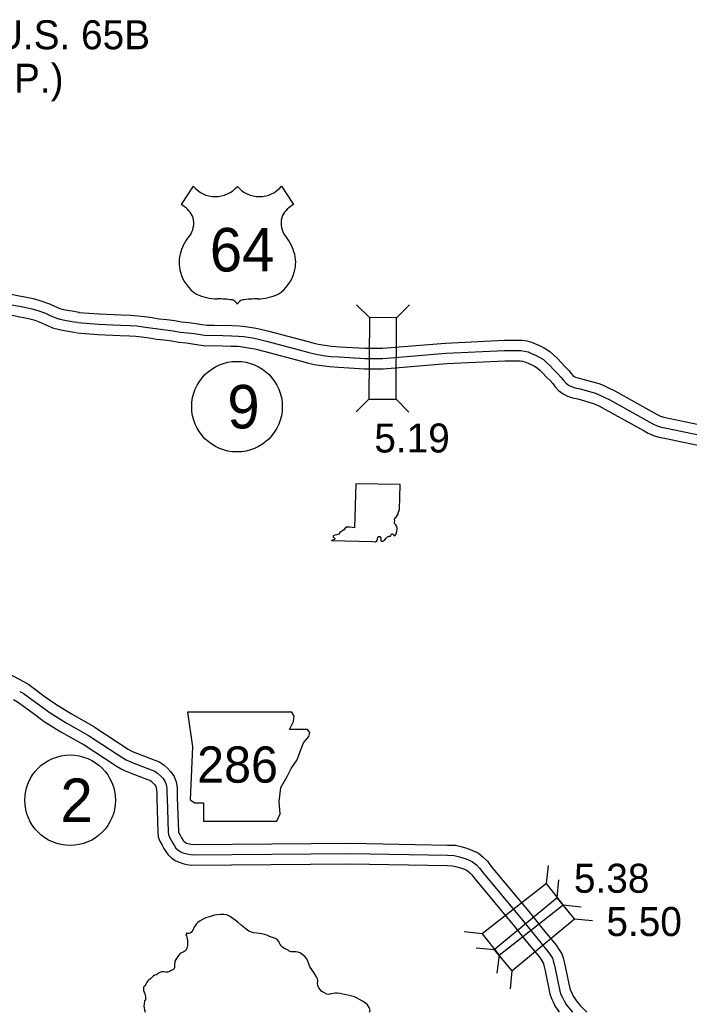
# Model space of a CAD drawing. Extents: x 31699 to 244310, y -8841 to 11474.
# Drawn here: x 104151 to 104801, y 1297 to 2261 of the extents above; entities that cross this region are included whole.
import ezdxf

# ---------------------------------------------------------------- set-up
doc = ezdxf.new("R2010")
doc.units = 0
for name, color, linetype in [('B_Logo', 7, 'Continuous'), ('G-ANNO-TEXT', 7, 'Continuous'), ('Level 30', 7, 'Continuous'), ('R_Border Notes', 7, 'Continuous'), ('R_Draft', 7, 'Continuous'), ('R_XS_EARTHWORK_STAGE1', 7, 'Continuous'), ('R_XS_EARTHWORK_STAGE2', 7, 'Continuous'), ('S_AREA_CALC', 7, 'Continuous'), ('S_WALL', 7, 'Continuous'), ('S_WALL_ANNOT', 7, 'Continuous')]:
    doc.layers.add(name, color=color, linetype=linetype)

msp = doc.modelspace()

# ---------------------------------------------------------------- linework, layer by layer
for p, q in [((104319.77, 2099.46), (104308.23, 2081.61)), ((104405.56, 2099.46), (104417.1, 2081.61))]:
    msp.add_line(p, q)
for centre, radius, start, end in [((104341.25, 2117.54), 28.08, 220.07504, 319.67012), ((104384.07, 2117.54), 28.08, 220.32988, 319.92496), ((104293.15, 2055.71), 29.98, 30.7809, 59.98827), ((104432.17, 2055.71), 29.98, 120.01173, 149.2191), ((104299.75, 2063.61), 20.55, 328.81046, 21.21077), ((104425.58, 2063.61), 20.55, 158.78923, 211.18954), ((104353.49, 2021.49), 47.94, 138.95648, 162.69135), ((104371.84, 2021.49), 47.94, 17.30865, 41.04352), ((104337.66, 2025.42), 31.68, 160.95764, 197.38186), ((104387.66, 2025.42), 31.68, 342.61814, 19.04236), ((104342.82, 2025.51), 36.66, 195.10743, 237.13119), ((104382.51, 2025.51), 36.66, 302.86881, 344.89257), ((104343.5, 2037.05), 47.07, 244.07708, 269.57785), ((104344.59, 1903.77), 86.22, 81.19416, 90.95387), ((104355.37, 1981.08), 8.26, 28.03422, 72.98637), ((104369.95, 1981.08), 8.26, 107.01363, 151.96578), ((104380.74, 1903.77), 86.22, 89.04613, 98.80584), ((104381.83, 2037.05), 47.07, 270.42215, 295.92292)]:
    msp.add_arc(centre, radius, start, end)
at = {"layer": 'B_Logo'}
for points in [[(104207.69, 1966.98), (104203.82, 1967.44), (104200.34, 1968.17), (104195, 1969.06), (104190.72, 1970.11), (104187.38, 1970.84), (104181.06, 1973.59), (104176.49, 1975.83), (104169.18, 1978.42), (104163.43, 1980.04), (104157.34, 1981.38), (104152.93, 1982.23), (104148.92, 1982.95), (104140.1, 1984.71), (104133.57, 1984.97), (104118.07, 1984.8), (103945.54, 1986.06), (103769.52, 1985.86), (103592.1, 1985.36)], [(104207.69, 1966.98), (104227.85, 1965.43), (104249.28, 1964.61), (104258.42, 1964.17), (104265.17, 1963.69), (104271.25, 1962.92), (104278.34, 1961.98), (104285.36, 1960.9), (104292.91, 1960.03), (104300.4, 1959.03), (104307.16, 1957.81), (104314.38, 1957.2), (104320.73, 1956.31), (104326.75, 1955.28), (104332.57, 1954.51), (104339.97, 1954.64), (104356.85, 1954.14), (104363.66, 1953.93), (104369, 1953.42), (104377.3, 1952.09), (104381.78, 1951.24), (104390.83, 1948.92), (104427.56, 1939.28), (104433.26, 1937.71), (104439.22, 1936.21), (104446.11, 1935.13), (104453.13, 1934.18), (104461.68, 1933.6), (104486.52, 1932.03), (104492.65, 1932), (104497.85, 1932.23), (104503.86, 1932.2), (104565.39, 1937.16), (104622.16, 1939.77), (104632.76, 1939.96), (104638.03, 1939.92), (104641.58, 1939.38), (104645.06, 1938.44), (104648.96, 1936.7), (104652.93, 1935.1), (104656.43, 1933.16), (104659.94, 1931.01), (104663.13, 1928.06), (104666.12, 1925.17), (104670.13, 1921.16), (104673.6, 1917.61), (104676.8, 1914.13), (104678.92, 1911.36), (104681.51, 1908.33), (104684.42, 1906.24), (104687.25, 1904.75), (104690.87, 1903.61), (104695.69, 1902.5), (104710.44, 1898.28), (104714, 1896.87), (104718.85, 1894.68), (104724.37, 1891.84), (104762.52, 1870.52), (104766.09, 1868.58), (104770.26, 1866.78), (104774.42, 1865.45), (104779.51, 1864.47), (104862.13, 1847.14)], [(104151.5, 1608.7), (104154.59, 1607.03), (104170.2, 1595.46), (104180.74, 1587.8), (104196.38, 1578.11), (104218.2, 1565.74)], [(104218.2, 1565.74), (104251.37, 1544.16), (104254.67, 1542.08), (104257.5, 1540.73), (104262.07, 1539.01), (104279.06, 1532.55), (104282.42, 1531.28), (104285.19, 1529.32), (104288.04, 1526.63), (104290.36, 1524.2), (104292.21, 1521.49), (104293.4, 1518.1), (104294.21, 1514.17), (104294.29, 1510.16), (104294.32, 1504.95), (104295.47, 1472.08), (104295.65, 1469.67), (104296.63, 1467.15), (104298.22, 1464.1), (104299.94, 1461.19), (104301.53, 1458.55), (104302.97, 1456.43), (104304.86, 1454.73), (104307.23, 1453.17), (104309.72, 1451.94), (104312.33, 1451.18), (104315.42, 1450.37), (104319.16, 1449.9), (104472.4, 1451.13), (104566.67, 1449.39), (104573.08, 1449.23), (104577.23, 1448.17), (104582.46, 1446.73), (104587.23, 1445.01), (104591.07, 1443.13), (104594.86, 1440.19), (104597.98, 1437.04), (104601.34, 1432.49), (104639.62, 1386.43), (104650.48, 1372.65), (104664.26, 1356.05), (104666.87, 1352.29), (104668.59, 1349.31), (104669.51, 1346.85), (104670.37, 1343.59), (104671.38, 1339.26), (104675.93, 1317.35), (104676.92, 1314.23), (104678.44, 1311.31), (104679.91, 1307.93), (104682.04, 1304.49), (104684.57, 1301.13), (104688.18, 1297)]]:
    msp.add_lwpolyline(points, dxfattribs=at)
at = {"layer": 'G-ANNO-TEXT'}
msp.add_lwpolyline([(104314.13, 1588.51), (104319.2, 1554.67), (104316.95, 1503.35), (104321.46, 1500.53), (104329.92, 1500.53), (104329.92, 1482.49), (104400.97, 1482.49), (104404.36, 1489.82), (104403.23, 1501.66), (104404.92, 1515.19), (104411.12, 1525.91), (104415.07, 1533.8), (104420.71, 1542.26), (104424.09, 1551.29), (104426.91, 1558.62), (104431.99, 1564.82), (104433.12, 1568.77), (104430.86, 1571.59), (104413.38, 1571.59), (104417.33, 1579.48), (104417.89, 1584.56), (104415.55, 1588.46)], close=True, dxfattribs=at)
at = {"layer": 'Level 30'}
for points in [[(104477.6, 1810.32), (104476.46, 1767.62), (104471.92, 1768.17), (104468.58, 1768.29)], [(104511.54, 1759.62), (104512, 1760.76), (104512.5, 1761.67), (104513.45, 1761.69), (104514.61, 1760.46), (104515.46, 1759.91), (104516.65, 1761.03), (104517.5, 1764.04), (104517.96, 1766.64), (104517.68, 1768.96), (104516.49, 1770.41), (104515.24, 1771.64), (104515.17, 1773.1), (104515.45, 1774.43), (104515.28, 1775.61), (104515.65, 1776.91), (104516.85, 1778.1), (104517.89, 1779.48), (104518.81, 1781.12), (104518.89, 1782.29), (104519.43, 1783.87), (104520.12, 1785.45), (104520.58, 1797.2), (104520.88, 1809.63), (104477.6, 1810.32)], [(104468.58, 1768.29), (104467.36, 1767.14), (104466.06, 1765.54), (104464.1, 1764.27), (104462.29, 1762.9), (104461.05, 1761.27), (104459.23, 1760.79), (104457.19, 1760.5), (104455.85, 1759.86), (104455.6, 1758.72), (104456.7, 1758), (104457.36, 1757.32), (104456.86, 1756.15), (104454.05, 1755.15)], [(104454.05, 1755.15), (104493.83, 1754.29), (104496.88, 1753.96), (104498.1, 1754.95), (104498.8, 1756.63), (104499.24, 1758.62), (104499.89, 1759.31), (104501.1, 1759.07), (104501.96, 1757.59), (104502.02, 1755.62), (104502.42, 1754.63), (104503.82, 1754.51), (104505.88, 1755.9), (104507.24, 1757.6), (104508.41, 1758.85), (104509.76, 1759.56), (104511.54, 1759.62)]]:
    msp.add_lwpolyline(points, dxfattribs=at)
at = {"layer": 'R_Border Notes'}
for centre in [(104362.33, 1885.3), (104200.25, 1502.88)]:
    msp.add_circle(centre, 44, dxfattribs=at)
at = {"layer": 'R_Draft'}
for points in [[(104489.03, 1304.09), (104486.73, 1306.19), (104484.03, 1307.75), (104481.26, 1309.37), (104478.9, 1310.73), (104476.28, 1311.82), (104473.8, 1312.58), (104471.25, 1313.27), (104468.17, 1313.89), (104465.03, 1314.57), (104462.21, 1315.18), (104459.67, 1315.47), (104457.67, 1315.5), (104455.68, 1315.2), (104453.55, 1314.7), (104451.56, 1314.26), (104449.49, 1314.56), (104447.4, 1315.72), (104444.77, 1316.95), (104441.7, 1320.7), (104440.66, 1322.96), (104440.56, 1324.96), (104440.91, 1327.38), (104440.47, 1329.31), (104439.37, 1331.43), (104437.85, 1333.81), (104437.02, 1335.6), (104435.18, 1337.64), (104434.22, 1339.29), (104433.18, 1341.14), (104432.13, 1343.93), (104431.01, 1346.45), (104430.1, 1348.91), (104428.33, 1351.02), (104425.69, 1353.11), (104423.59, 1354.48), (104421.24, 1355.31), (104419.37, 1355.47), (104416.77, 1355.56), (104414.77, 1355.59), (104412.96, 1356.23), (104412.01, 1357.15), (104409.79, 1358.18), (104407.9, 1359.21), (104406.55, 1360.19), (104405.12, 1361.57), (104404.3, 1362.76), (104403.67, 1364.09), (104402.91, 1365.74), (104401.61, 1367.26), (104399.59, 1368.43), (104396.9, 1369.58), (104393.81, 1370.66), (104391.39, 1371.76), (104388.91, 1372.45), (104386.5, 1373.14), (104383.95, 1373.57), (104381.48, 1373.79), (104378.47, 1374.14), (104376.46, 1374.57), (104373.91, 1375.8), (104371.27, 1377.69), (104366.26, 1381.54), (104363.55, 1384.1), (104360.5, 1386.46), (104357.19, 1388.8), (104354.89, 1390.37), (104352.54, 1391.46), (104349.46, 1391.94), (104346.39, 1391.89), (104343.2, 1391.43), (104340.34, 1391.25), (104336.69, 1390.05), (104332.19, 1388.5), (104329.41, 1387.31), (104326.5, 1385.79), (104324.13, 1384.08), (104322.63, 1382.44), (104321.4, 1380.62), (104320.17, 1378.32), (104319.27, 1376.64), (104318.43, 1375.28), (104317.65, 1374.27), (104316.79, 1373.72), (104315.66, 1373.5), (104314.79, 1373.55), (104313.92, 1373.6), (104313.46, 1373.59), (104312.87, 1372.85), (104312.75, 1372.18), (104313.37, 1371.05), (104313.73, 1369.99), (104314.25, 1366.65), (104314.23, 1364.31), (104314.08, 1361.64), (104313.66, 1359.29), (104312.96, 1357.54), (104311.65, 1356.18), (104310.06, 1355.35), (104308.47, 1354.79), (104307.22, 1354.03)], [(104307.22, 1354.03), (104305.52, 1352.19), (104303.51, 1349.15), (104302.8, 1348.07), (104301.96, 1346.52), (104301.78, 1345.31), (104301.61, 1343.64), (104301.71, 1342.17), (104301.66, 1341.16), (104301.55, 1340.02), (104300.9, 1338.88), (104300.18, 1338.4), (104298.99, 1337.91), (104297.87, 1337.29), (104296.68, 1336.6), (104295.22, 1335.97), (104293.02, 1335.8), (104290.95, 1336.09), (104289.02, 1336.19), (104286.17, 1335.01), (104285.25, 1334.19), (104284.13, 1333.3), (104282.08, 1332.8), (104280.76, 1331.9), (104279.72, 1330.61), (104278.27, 1329.32), (104277.22, 1328.7), (104276.23, 1328.01), (104275.64, 1327.33), (104274.8, 1325.98), (104273.9, 1324.23), (104272.66, 1322.67), (104271.62, 1321.18), (104271.38, 1319.7), (104271.48, 1318.1), (104271.98, 1316.37), (104272.88, 1314.65), (104273.17, 1313.45), (104273.47, 1311.59), (104273.57, 1310.05), (104273.32, 1308.71), (104272.6, 1308.03), (104272.06, 1304.81), (104271.97, 1302.94), (104272.13, 1301.13), (104272.57, 1299.27), (104273.19, 1297)], [(104491.12, 1297), (104491.59, 1299.19), (104490.81, 1301.65), (104489.03, 1304.09)]]:
    msp.add_lwpolyline(points, dxfattribs=at)
at = {"layer": 'R_XS_EARTHWORK_STAGE1'}
for p, q in [((104490.84, 1971.86), (104478.45, 1984.36)), ((104517.24, 1971.74), (104529.74, 1984.13)), ((104490.47, 1892.66), (104477.97, 1880.27)), ((104516.87, 1892.54), (104529.26, 1880.04)), ((104662.74, 1422.06), (104664.8, 1439.54)), ((104673.16, 1408.13), (104674.78, 1425.66)), ((104679.08, 1401.33), (104696.56, 1399.26)), ((104690.02, 1387.82), (104707.54, 1386.2)), ((104600.54, 1373.03), (104583.06, 1375.1)), ((104612.22, 1357.54), (104594.69, 1359.17)), ((104616.88, 1352.3), (104614.81, 1334.82)), ((104629.08, 1337.23), (104627.46, 1319.71))]:
    msp.add_line(p, q, dxfattribs=at)
for points in [[(104490.84, 1971.86), (104490.47, 1892.66), (104516.87, 1892.54), (104517.24, 1971.74)], [(104662.74, 1422.06), (104600.54, 1373.03), (104616.88, 1352.3), (104679.08, 1401.33)], [(104629.08, 1337.23), (104690.02, 1387.82), (104673.16, 1408.13), (104612.22, 1357.54)]]:
    msp.add_lwpolyline(points, close=True, dxfattribs=at)
at = {"layer": 'R_XS_EARTHWORK_STAGE2'}
for points in [[(104111, 1642.06), (104123.39, 1634.89), (104141.03, 1625.77), (104154.9, 1618.24)], [(104154.9, 1618.24), (104159.98, 1615.48), (104176.12, 1603.53), (104186.32, 1596.11), (104201.49, 1586.71), (104223.14, 1574.44)], [(104145.36, 1600.66), (104149.2, 1598.57), (104164.29, 1587.4), (104175.16, 1579.5), (104191.28, 1569.51), (104213.27, 1557.04)], [(104223.66, 1574.12), (104256.75, 1552.59), (104259.51, 1550.85), (104261.43, 1549.93), (104265.61, 1548.36), (104282.61, 1541.9), (104287.16, 1540.17), (104291.54, 1537.08), (104295.1, 1533.72), (104298.16, 1530.5), (104301.2, 1526.05), (104303.06, 1520.78), (104304.19, 1515.28), (104304.29, 1510.28), (104304.32, 1505.15), (104305.46, 1472.62), (104305.51, 1471.91), (104305.75, 1471.29), (104306.96, 1468.97), (104308.54, 1466.31), (104309.95, 1463.93), (104310.55, 1463.07), (104311, 1462.66), (104312.21, 1461.86), (104313.34, 1461.3), (104315, 1460.82), (104317.32, 1460.21), (104319.74, 1459.91), (104472.45, 1461.13), (104566.89, 1459.39), (104574.46, 1459.2), (104579.8, 1457.84), (104585.5, 1456.26), (104591.13, 1454.23), (104596.38, 1451.67), (104601.5, 1447.7), (104605.6, 1443.56), (104609.22, 1438.65), (104647.39, 1392.73), (104658.25, 1378.94), (104672.24, 1362.1), (104675.32, 1357.65), (104677.67, 1353.59), (104679.05, 1349.88), (104680.07, 1346.01), (104681.15, 1341.42), (104685.61, 1319.89), (104686.19, 1318.08), (104687.48, 1315.62), (104688.79, 1312.57), (104690.3, 1310.14), (104692.34, 1307.43), (104695.72, 1303.57), (104698.97, 1300.12), (104701.96, 1297)], [(104212.75, 1557.36), (104245.98, 1535.74), (104249.83, 1533.31), (104253.57, 1531.53), (104258.53, 1529.65), (104275.51, 1523.21), (104277.68, 1522.38), (104278.84, 1521.56), (104280.98, 1519.54), (104282.55, 1517.89), (104283.21, 1516.92), (104283.75, 1515.42), (104284.23, 1513.06), (104284.29, 1510.04), (104284.32, 1504.74), (104285.48, 1471.53), (104285.79, 1467.44), (104287.51, 1463.01), (104289.48, 1459.24), (104291.35, 1456.08), (104293.1, 1453.16), (104295.38, 1449.8), (104298.73, 1446.79), (104302.24, 1444.47), (104306.09, 1442.58), (104309.67, 1441.55), (104313.51, 1440.53), (104318.58, 1439.9), (104472.35, 1441.13), (104566.46, 1439.39), (104571.7, 1439.26), (104574.66, 1438.51), (104579.43, 1437.19), (104583.33, 1435.78), (104585.75, 1434.6), (104588.21, 1432.69), (104590.37, 1430.52), (104593.46, 1426.32), (104631.84, 1380.14), (104642.71, 1366.36), (104656.29, 1350), (104658.42, 1346.93), (104659.51, 1345.03), (104659.96, 1343.83), (104660.66, 1341.17), (104661.62, 1337.11), (104666.24, 1314.82), (104667.65, 1310.37), (104669.41, 1307.01), (104671.02, 1303.28), (104673.78, 1298.84), (104675.16, 1297)]]:
    msp.add_lwpolyline(points, dxfattribs=at)
at = {"layer": 'S_AREA_CALC'}
for points in [[(104208.86, 1976.91), (104205.43, 1977.32), (104202.2, 1978), (104197.02, 1978.86), (104192.98, 1979.85), (104190.47, 1980.4), (104185.26, 1982.67), (104180.38, 1985.06), (104172.21, 1987.95), (104165.86, 1989.74), (104159.36, 1991.18), (104154.76, 1992.06), (104150.78, 1992.77), (104141.29, 1994.67), (104133.72, 1994.98), (104118.05, 1994.8), (103945.57, 1996.06), (103770.27, 1995.86)], [(104208.45, 1976.95), (104228.43, 1975.42), (104249.71, 1974.6), (104259.02, 1974.15), (104266.15, 1973.64), (104272.53, 1972.84), (104279.76, 1971.88), (104286.69, 1970.81), (104294.15, 1969.95), (104301.95, 1968.91), (104308.47, 1967.73), (104315.49, 1967.14), (104322.27, 1966.19), (104328.25, 1965.17), (104333.13, 1964.52), (104340.03, 1964.65), (104357.16, 1964.13), (104364.29, 1963.91), (104370.26, 1963.34), (104379.02, 1961.94), (104383.96, 1961), (104393.34, 1958.6), (104430.16, 1948.93), (104435.8, 1947.38), (104441.22, 1946.02), (104447.55, 1945.02), (104454.14, 1944.13), (104462.33, 1943.57), (104486.85, 1942.03), (104492.46, 1942), (104497.66, 1942.23), (104503.48, 1942.2), (104564.76, 1947.15), (104621.84, 1949.77), (104632.71, 1949.96), (104638.83, 1949.91), (104643.64, 1949.18), (104648.42, 1947.89), (104652.87, 1945.91), (104657.24, 1944.14), (104661.47, 1941.8), (104666, 1939.03), (104670, 1935.32), (104673.13, 1932.3), (104677.24, 1928.2), (104680.86, 1924.49), (104684.47, 1920.56), (104686.69, 1917.65), (104688.32, 1915.75), (104689.69, 1914.77), (104691.1, 1914.02), (104693.5, 1913.27), (104698.2, 1912.18), (104713.66, 1907.76), (104717.9, 1906.08), (104723.2, 1903.69), (104729.1, 1900.65), (104767.35, 1879.28), (104770.47, 1877.58), (104773.77, 1876.15), (104776.9, 1875.15), (104781.48, 1874.27), (104863.63, 1857.04)], [(104206.52, 1957.05), (104202.2, 1957.56), (104198.49, 1958.34), (104192.98, 1959.26), (104188.46, 1960.37), (104184.28, 1961.28), (104176.87, 1964.51), (104172.61, 1966.6), (104166.16, 1968.88), (104160.99, 1970.33), (104155.32, 1971.59), (104151.11, 1972.4), (104147.06, 1973.12), (104138.91, 1974.75), (104133.43, 1974.97), (104118.09, 1974.8), (103945.51, 1976.06), (103770.27, 1975.86)], [(104206.92, 1957.01), (104227.28, 1955.45), (104248.84, 1954.62), (104257.82, 1954.19), (104264.19, 1953.73), (104269.97, 1953.01), (104276.92, 1952.08), (104284.03, 1950.99), (104291.68, 1950.11), (104298.85, 1949.14), (104305.85, 1947.88), (104313.26, 1947.26), (104319.19, 1946.43), (104325.25, 1945.39), (104332, 1944.5), (104339.91, 1944.64), (104356.54, 1944.14), (104363.03, 1943.94), (104367.74, 1943.49), (104375.57, 1942.24), (104379.6, 1941.47), (104388.32, 1939.24), (104424.96, 1929.62), (104430.71, 1928.04), (104437.22, 1926.4), (104444.67, 1925.23), (104452.12, 1924.23), (104461.02, 1923.62), (104486.18, 1922.03), (104492.85, 1922), (104498.05, 1922.23), (104504.23, 1922.2), (104566.02, 1927.18), (104622.48, 1929.77), (104632.81, 1929.96), (104637.24, 1929.92), (104639.52, 1929.58), (104641.71, 1928.98), (104645.06, 1927.49), (104648.62, 1926.06), (104651.4, 1924.51), (104653.88, 1923), (104656.26, 1920.79), (104659.11, 1918.04), (104663.02, 1914.13), (104666.34, 1910.74), (104669.13, 1907.7), (104671.14, 1905.06), (104674.7, 1900.91), (104679.15, 1897.71), (104683.39, 1895.48), (104688.24, 1893.96), (104693.19, 1892.81), (104707.22, 1888.8), (104710.11, 1887.66), (104714.5, 1885.67), (104719.64, 1883.03), (104757.69, 1861.76), (104761.71, 1859.57), (104766.75, 1857.4), (104771.94, 1855.74), (104777.53, 1854.66), (104860.63, 1837.24)]]:
    msp.add_lwpolyline(points, dxfattribs=at)

# ---------------------------------------------------------------- texts
msp.add_text('64', height=42.24).set_placement((104335.9, 2016.69))
at = {"layer": 'G-ANNO-TEXT'}
msp.add_text('286', height=35.2, dxfattribs=at).set_placement((104323.56, 1519.97))
at = {"layer": 'R_Border Notes'}
for s, p in [('9', (104352.88, 1864.18)), ('2', (104190.8, 1481.76))]:
    msp.add_text(s, height=42.24, dxfattribs=at).set_placement(p)
at = {"layer": 'S_WALL'}
for s, p in [('0.49(O.P.)', (104020.14, 2190.34)), ('5.19', (104495.68, 1840.79)), ('5.38', (104689.54, 1413)), ('5.50', (104721.06, 1370.98))]:
    msp.add_text(s, height=28.16, dxfattribs=at).set_placement(p)
at = {"layer": 'S_WALL_ANNOT'}
msp.add_text('U.S. 65B', height=28.16, dxfattribs=at).set_placement((104127.14, 2232.58))

doc.saveas('drawing.dxf')
